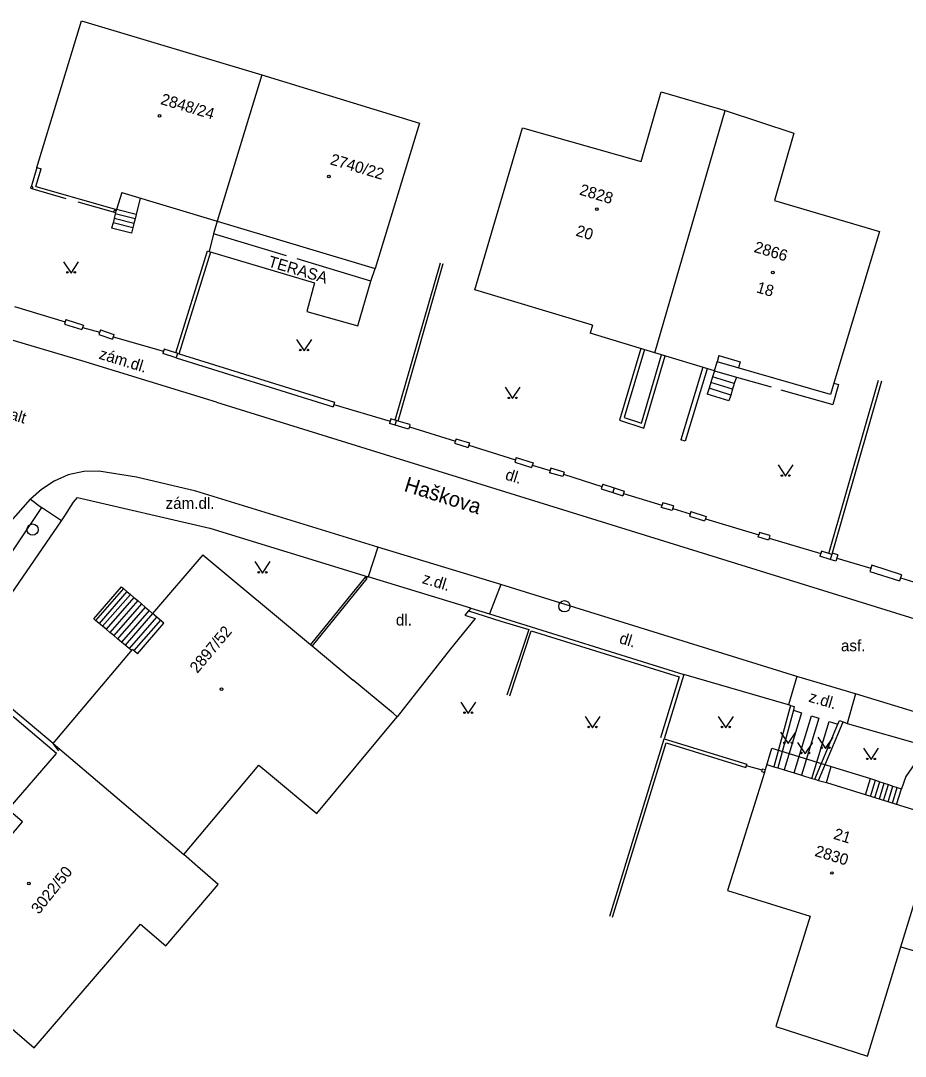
# Model space of a CAD drawing. Extents: x -584400 to -581602, y -1210894 to -1208793.
# Drawn here: x -583374.3 to -583315.8, y -1210241.3 to -1210172.9 of the extents above; entities that cross this region are included whole.
import ezdxf

# ---------------------------------------------------------------- set-up
doc = ezdxf.new("R2010")
doc.units = 0
for name, color, linetype in [('BUDOVY_MĚŘ', 7, 'Continuous'), ('BUDOVY_NEMĚŘ', 7, 'Continuous'), ('MAP_ZN_BP', 7, 'Continuous'), ('NÁZVY_ULIC_TOK_SMĚR', 7, 'Continuous'), ('POMOC_POPIS', 7, 'Continuous'), ('ROZHRANÍ_PLOCH', 7, 'Continuous'), ('ZN_BUDOV', 7, 'Continuous'), ('ZN_DOPLŇKOVÉ', 7, 'Continuous'), ('ZN_KULTUR', 7, 'Continuous'), ('Č_POPIS_EVID', 7, 'Continuous'), ('Č_POPIS_ORIENT', 7, 'Continuous')]:
    doc.layers.add(name, color=color, linetype=linetype)

msp = doc.modelspace()

# ---------------------------------------------------------------- linework, layer by layer
at = {"layer": 'BUDOVY_MĚŘ'}
for points in [[(-583373.21, -1210182.62), (-583370.25, -1210172.92), (-583358.34, -1210176.49)], [(-583358.34, -1210176.49), (-583361.3, -1210186.16)], [(-583358.34, -1210176.49), (-583347.94, -1210179.7), (-583350.85, -1210189.29)], [(-583344.27, -1210190.7), (-583341.12, -1210179.99), (-583333.3, -1210182.23), (-583331.96, -1210177.62), (-583327.74, -1210178.85)], [(-583332.4, -1210194.86), (-583327.74, -1210178.85)], [(-583327.74, -1210178.85), (-583323.22, -1210180.34), (-583324.48, -1210184.79), (-583317.56, -1210186.85), (-583320.57, -1210196.87)], [(-583373.27, -1210183.87), (-583372.91, -1210182.71)], [(-583373.21, -1210182.62), (-583372.91, -1210182.71)], [(-583373.27, -1210183.87), (-583367.94, -1210185.4)], [(-583367.59, -1210184.28), (-583367.94, -1210185.4)], [(-583367.59, -1210184.28), (-583361.3, -1210186.16), (-583350.85, -1210189.29)], [(-583336.5, -1210193.03), (-583344.27, -1210190.7)], [(-583336.5, -1210193.03), (-583336.66, -1210193.57)], [(-583328.45, -1210196.06), (-583332.4, -1210194.86), (-583336.66, -1210193.57)], [(-583328.45, -1210196.06), (-583328.27, -1210195.45)], [(-583320.78, -1210197.61), (-583328.27, -1210195.45)], [(-583320.57, -1210196.87), (-583320.78, -1210197.61)], [(-583362.23, -1210208.2), (-583365.57, -1210212.08)], [(-583362.23, -1210208.2), (-583355.13, -1210214.13), (-583355.01, -1210214.23), (-583352.3, -1210216.49)], [(-583366.55, -1210214.75), (-583364.81, -1210212.73), (-583365.57, -1210212.08)], [(-583371.74, -1210221.15), (-583372.12, -1210220.68), (-583366.89, -1210214.46)], [(-583366.55, -1210214.75), (-583366.89, -1210214.46)], [(-583349.4, -1210218.91), (-583349.67, -1210218.68), (-583349.79, -1210218.58), (-583352.3, -1210216.49)], [(-583372.12, -1210220.68), (-583363.49, -1210228), (-583358.54, -1210222.1), (-583357.77, -1210222.74), (-583354.7, -1210225.29), (-583349.4, -1210218.91)], [(-583325.14, -1210222.59), (-583325.08, -1210222.39), (-583324.67, -1210220.99), (-583320.74, -1210222.2)], [(-583381.23, -1210234.03), (-583381.71, -1210233.61), (-583381.27, -1210233.1), (-583381.14, -1210232.95), (-583376.38, -1210227.5), (-583375.91, -1210227.91), (-583374.15, -1210225.85), (-583375.1, -1210225.03), (-583371.91, -1210221.34)], [(-583321.06, -1210223.26), (-583320.74, -1210222.2)], [(-583325.14, -1210222.59), (-583327.58, -1210230.39), (-583322.13, -1210232.08), (-583324.4, -1210239.37), (-583318.34, -1210241.34), (-583317.13, -1210237.37), (-583316.15, -1210234.11)], [(-583321.06, -1210223.26), (-583315.6, -1210224.95), (-583313.53, -1210225.59), (-583313.22, -1210224.55), (-583309.9, -1210225.59), (-583308.77, -1210225.94)], [(-583316.15, -1210234.11), (-583313.53, -1210225.59)], [(-583316.15, -1210234.11), (-583304.56, -1210237.52)]]:
    msp.add_lwpolyline(points, dxfattribs=at)
at = {"layer": 'BUDOVY_NEMĚŘ'}
for points in [[(-583373.38, -1210240.79), (-583366.36, -1210232.6), (-583364.69, -1210234.04), (-583361.22, -1210230), (-583362.59, -1210228.79), (-583363.49, -1210228)], [(-583381.23, -1210234.03), (-583373.38, -1210240.79)]]:
    msp.add_lwpolyline(points, dxfattribs=at)
at = {"layer": 'MAP_ZN_BP'}
for centre, radius in [((-583373.48, -1210206.541), 0.375), ((-583373.48, -1210206.541), 0.0005), ((-583338.36, -1210211.611), 0.375), ((-583338.36, -1210211.611), 0.0005)]:
    msp.add_circle(centre, radius, dxfattribs=at)
at = {"layer": 'ROZHRANÍ_PLOCH'}
for points in [[(-583373.21, -1210182.62), (-583373.56, -1210183.83)], [(-583373.56, -1210183.83), (-583373.61, -1210183.99), (-583373.46, -1210184.03)], [(-583373.46, -1210184.03), (-583373.47, -1210183.92), (-583373.56, -1210183.83)], [(-583373.46, -1210184.03), (-583371.28, -1210184.66)], [(-583370.49, -1210184.88), (-583368.16, -1210185.55)], [(-583366.37, -1210184.65), (-583366.64, -1210185.72)], [(-583367.95, -1210185.45), (-583368.07, -1210185.45), (-583368.16, -1210185.55)], [(-583368.16, -1210185.55), (-583368, -1210185.6)], [(-583368, -1210185.6), (-583367.95, -1210185.45)], [(-583367.95, -1210185.45), (-583367.94, -1210185.4)], [(-583366.64, -1210185.72), (-583367.94, -1210185.4)], [(-583368.17, -1210186.27), (-583368.26, -1210186.62)], [(-583368.09, -1210185.98), (-583368.17, -1210186.27)], [(-583366.86, -1210186.6), (-583368.17, -1210186.27)], [(-583368.02, -1210185.69), (-583368.09, -1210185.98)], [(-583366.79, -1210186.31), (-583368.09, -1210185.98)], [(-583368, -1210185.6), (-583368.02, -1210185.69)], [(-583366.71, -1210186.01), (-583368.02, -1210185.69)], [(-583366.71, -1210186.01), (-583366.79, -1210186.31)], [(-583366.64, -1210185.72), (-583366.71, -1210186.01)], [(-583361.3, -1210186.16), (-583361.54, -1210186.99)], [(-583366.86, -1210186.6), (-583366.95, -1210186.95), (-583368.26, -1210186.62)], [(-583366.79, -1210186.31), (-583366.86, -1210186.6)], [(-583361.54, -1210186.99), (-583361.82, -1210188.16)], [(-583356.71, -1210188.45), (-583361.54, -1210186.99)], [(-583361.93, -1210188.13), (-583361.82, -1210188.16)], [(-583361.82, -1210188.16), (-583354.86, -1210190.23), (-583355.36, -1210192.13), (-583352, -1210193.09), (-583351.14, -1210190.13)], [(-583351.14, -1210190.13), (-583356.01, -1210188.66)], [(-583351.14, -1210190.13), (-583350.85, -1210189.29)], [(-583361.33, -1210198.12), (-583370.23, -1210195.4), (-583378.87, -1210192.84), (-583379.12, -1210192.72)], [(-583333.32, -1210194.58), (-583334.73, -1210199.31), (-583333.11, -1210199.83), (-583331.7, -1210195.07)], [(-583333.07, -1210194.65), (-583334.41, -1210199.14), (-583333.28, -1210199.5), (-583331.95, -1210195)], [(-583328.16, -1210195.05), (-583328.27, -1210195.45)], [(-583328.16, -1210195.05), (-583326.75, -1210195.45), (-583326.87, -1210195.86)], [(-583329.22, -1210195.82), (-583330.67, -1210200.61)], [(-583328.93, -1210195.91), (-583330.38, -1210200.69), (-583330.67, -1210200.61)], [(-583328.57, -1210196.44), (-583328.69, -1210196.82)], [(-583328.45, -1210196.06), (-583328.57, -1210196.44)], [(-583327.14, -1210196.89), (-583328.57, -1210196.44)], [(-583328.45, -1210196.06), (-583327, -1210196.47)], [(-583327, -1210196.47), (-583327.14, -1210196.89)], [(-583327, -1210196.47), (-583324.7, -1210197.12)], [(-583328.81, -1210197.2), (-583328.93, -1210197.59)], [(-583328.69, -1210196.82), (-583328.81, -1210197.2)], [(-583327.38, -1210197.66), (-583328.81, -1210197.2)], [(-583327.26, -1210197.27), (-583328.69, -1210196.82)], [(-583327.14, -1210196.89), (-583327.26, -1210197.27)], [(-583320.57, -1210196.87), (-583320.25, -1210196.96), (-583320.63, -1210198.28)], [(-583327.38, -1210197.66), (-583327.5, -1210198.04), (-583328.93, -1210197.59)], [(-583327.26, -1210197.27), (-583327.38, -1210197.66)], [(-583324.06, -1210197.3), (-583320.63, -1210198.28)], [(-583361.33, -1210198.12), (-583303.79, -1210215.98), (-583292.68, -1210219.26)], [(-583350.69, -1210207.7), (-583362.71, -1210204.01), (-583366.63, -1210203.08), (-583369.1, -1210202.69), (-583370.1, -1210202.7), (-583371.14, -1210202.92), (-583372.05, -1210203.34), (-583372.89, -1210203.9), (-583373.61, -1210204.54)], [(-583378.77, -1210210.9), (-583377.77, -1210209.46), (-583376.7, -1210208.07), (-583375.56, -1210206.73), (-583373.61, -1210204.54)], [(-583373.61, -1210204.54), (-583372.89, -1210205.09)], [(-583372.89, -1210205.09), (-583376.04, -1210209.75), (-583379.2, -1210214.08)], [(-583371.58, -1210205.96), (-583372.89, -1210205.09)], [(-583350.69, -1210207.7), (-583351.32, -1210209.66)], [(-583342.56, -1210210.16), (-583350.69, -1210207.7)], [(-583344.53, -1210211.73), (-583351.32, -1210209.66)], [(-583342.56, -1210210.16), (-583343.3, -1210212.11)], [(-583323.02, -1210216.24), (-583342.56, -1210210.16)], [(-583369.32, -1210212.54), (-583369.44, -1210212.44), (-583367.61, -1210210.32), (-583367.48, -1210210.44)], [(-583367.48, -1210210.44), (-583369.32, -1210212.54)], [(-583367.25, -1210210.63), (-583369.09, -1210212.74)], [(-583367.02, -1210210.83), (-583368.86, -1210212.93)], [(-583367.48, -1210210.44), (-583367.25, -1210210.63)], [(-583367.25, -1210210.63), (-583367.02, -1210210.83)], [(-583367.02, -1210210.83), (-583366.79, -1210211.02)], [(-583366.79, -1210211.02), (-583368.63, -1210213.12)], [(-583366.54, -1210211.23), (-583368.38, -1210213.33)], [(-583366.28, -1210211.45), (-583368.12, -1210213.54)], [(-583366.79, -1210211.02), (-583366.54, -1210211.23)], [(-583366.54, -1210211.23), (-583366.28, -1210211.45)], [(-583366.28, -1210211.45), (-583366.04, -1210211.67)], [(-583366.04, -1210211.67), (-583367.87, -1210213.75)], [(-583365.79, -1210211.89), (-583367.62, -1210213.97)], [(-583365.79, -1210211.89), (-583365.57, -1210212.08), (-583367.37, -1210214.18)], [(-583366.04, -1210211.67), (-583365.79, -1210211.89)], [(-583344.69, -1210211.91), (-583344.94, -1210212.2), (-583344.25, -1210212.42), (-583345.89, -1210214.41), (-583349.4, -1210218.91)], [(-583344.53, -1210211.73), (-583344.69, -1210211.91)], [(-583369.09, -1210212.74), (-583369.32, -1210212.54)], [(-583368.86, -1210212.93), (-583369.09, -1210212.74)], [(-583368.63, -1210213.12), (-583368.86, -1210212.93)], [(-583365.29, -1210212.32), (-583367.11, -1210214.39)], [(-583365.04, -1210212.53), (-583366.8, -1210214.54)], [(-583368.38, -1210213.33), (-583368.63, -1210213.12)], [(-583368.12, -1210213.54), (-583368.38, -1210213.33)], [(-583367.87, -1210213.75), (-583368.12, -1210213.54)], [(-583367.62, -1210213.97), (-583367.87, -1210213.75)], [(-583367.37, -1210214.18), (-583367.62, -1210213.97)], [(-583367.11, -1210214.39), (-583367.37, -1210214.18)], [(-583366.95, -1210214.53), (-583367.11, -1210214.39)], [(-583323.56, -1210218.13), (-583330.48, -1210216.11)], [(-583323.02, -1210216.24), (-583323.56, -1210218.13)], [(-583319.13, -1210217.39), (-583323.02, -1210216.24)], [(-583319.13, -1210217.39), (-583319.68, -1210219.35)], [(-583311.06, -1210219.86), (-583319.13, -1210217.39)], [(-583323.44, -1210218.16), (-583323.56, -1210218.13)], [(-583323.24, -1210218.48), (-583322.71, -1210218.64), (-583323.85, -1210222.42)], [(-583323.18, -1210222.62), (-583322.04, -1210218.85), (-583321.56, -1210219.01), (-583322.7, -1210222.77)], [(-583322.02, -1210222.98), (-583320.88, -1210219.21), (-583320.3, -1210219.4)], [(-583319.95, -1210219.25), (-583319.68, -1210219.35)], [(-583319.68, -1210219.35), (-583314.43, -1210220.85)], [(-583314.43, -1210220.85), (-583315.82, -1210222.86), (-583316.1, -1210223.68)], [(-583324.99, -1210222.07), (-583324.53, -1210222.21)], [(-583324.53, -1210222.21), (-583324.27, -1210222.29)], [(-583324.27, -1210222.29), (-583323.85, -1210222.42)], [(-583323.85, -1210222.42), (-583323.18, -1210222.62)], [(-583323.18, -1210222.62), (-583322.7, -1210222.77)], [(-583322.7, -1210222.77), (-583322.02, -1210222.98), (-583321.83, -1210223.03)], [(-583321.83, -1210223.03), (-583321.57, -1210223.11)], [(-583321.57, -1210223.11), (-583321.06, -1210223.26)]]:
    msp.add_lwpolyline(points, dxfattribs=at)
at = {"layer": 'ZN_BUDOV'}
for centre in [(-583365.09, -1210179.2), (-583353.91, -1210183.21), (-583336.21, -1210185.37), (-583324.59, -1210189.56), (-583361.01, -1210217.09), (-583320.69, -1210229.23), (-583373.72, -1210229.92)]:
    msp.add_circle(centre, 0.0875, dxfattribs=at)
at = {"layer": 'ZN_DOPLŇKOVÉ'}
for points in [[(-583364.02, -1210194.86), (-583361.93, -1210188.13)], [(-583363.81, -1210194.93), (-583361.72, -1210188.19)], [(-583349.54, -1210199.31), (-583346.55, -1210188.92)], [(-583349.35, -1210199.37), (-583346.36, -1210188.97)], [(-583374.68, -1210191.8), (-583371.32, -1210192.81)], [(-583371.32, -1210192.81), (-583371.37, -1210192.96), (-583370.23, -1210193.33)], [(-583371.28, -1210192.66), (-583371.32, -1210192.81)], [(-583371.28, -1210192.66), (-583370.13, -1210193.03), (-583370.23, -1210193.33)], [(-583370.18, -1210193.18), (-583369.05, -1210193.5)], [(-583369, -1210193.35), (-583369.1, -1210193.65), (-583368.21, -1210193.96)], [(-583369, -1210193.35), (-583368.11, -1210193.66), (-583368.16, -1210193.81)], [(-583368.16, -1210193.81), (-583368.21, -1210193.96)], [(-583368.16, -1210193.81), (-583364.83, -1210194.76)], [(-583364.83, -1210194.76), (-583364.88, -1210194.91)], [(-583364, -1210195.19), (-583364.88, -1210194.91)], [(-583364.02, -1210194.86), (-583364.79, -1210194.61), (-583364.83, -1210194.76)], [(-583363.91, -1210194.89), (-583364.02, -1210194.86)], [(-583363.91, -1210194.89), (-583364, -1210195.19)], [(-583363.91, -1210194.89), (-583363.91, -1210194.9), (-583363.81, -1210194.93)], [(-583363.81, -1210194.93), (-583353.55, -1210198.13)], [(-583364, -1210195.19), (-583353.64, -1210198.42)], [(-583320.9, -1210208.12), (-583317.61, -1210196.68)], [(-583317.42, -1210196.73), (-583320.68, -1210208.1)], [(-583353.55, -1210198.13), (-583353.64, -1210198.42)], [(-583353.59, -1210198.28), (-583349.87, -1210199.38)], [(-583349.54, -1210199.31), (-583349.83, -1210199.23), (-583349.92, -1210199.54)], [(-583349.53, -1210199.65), (-583349.92, -1210199.54)], [(-583349.44, -1210199.34), (-583349.54, -1210199.31)], [(-583349.53, -1210199.65), (-583349.44, -1210199.34)], [(-583348.6, -1210199.75), (-583348.65, -1210199.9), (-583349.53, -1210199.65)], [(-583349.35, -1210199.37), (-583349.44, -1210199.34)], [(-583348.56, -1210199.6), (-583349.35, -1210199.37)], [(-583348.56, -1210199.6), (-583348.6, -1210199.75)], [(-583348.6, -1210199.75), (-583345.56, -1210200.69)], [(-583345.52, -1210200.54), (-583345.56, -1210200.69)], [(-583345.52, -1210200.54), (-583344.63, -1210200.82), (-583344.68, -1210200.97)], [(-583345.56, -1210200.69), (-583345.61, -1210200.84), (-583344.72, -1210201.12)], [(-583344.68, -1210200.97), (-583344.72, -1210201.12)], [(-583344.68, -1210200.97), (-583341.59, -1210201.93)], [(-583341.59, -1210201.93), (-583341.64, -1210202.08), (-583340.53, -1210202.44)], [(-583341.54, -1210201.77), (-583341.59, -1210201.93)], [(-583341.54, -1210201.77), (-583340.43, -1210202.13), (-583340.53, -1210202.44)], [(-583340.48, -1210202.28), (-583339.31, -1210202.64)], [(-583338.38, -1210202.74), (-583339.26, -1210202.49), (-583339.35, -1210202.79)], [(-583338.38, -1210202.74), (-583338.47, -1210203.04), (-583339.35, -1210202.79)], [(-583338.42, -1210202.89), (-583335.88, -1210203.69)], [(-583335.83, -1210203.54), (-583335.93, -1210203.85), (-583335.17, -1210204.1)], [(-583335.83, -1210203.54), (-583335.07, -1210203.79)], [(-583335.07, -1210203.79), (-583335.17, -1210204.1)], [(-583335.07, -1210203.79), (-583334.41, -1210204), (-583334.51, -1210204.31)], [(-583371.35, -1210205.63), (-583370.77, -1210204.74)], [(-583370.77, -1210204.74), (-583370.52, -1210204.42), (-583361.78, -1210206.44), (-583351.32, -1210209.66)], [(-583335.17, -1210204.1), (-583334.51, -1210204.31)], [(-583334.46, -1210204.16), (-583331.92, -1210204.93)], [(-583331.15, -1210204.98), (-583331.87, -1210204.77), (-583331.96, -1210205.08)], [(-583331.15, -1210204.98), (-583331.24, -1210205.29), (-583331.96, -1210205.08)], [(-583331.19, -1210205.14), (-583330.06, -1210205.49)], [(-583330.02, -1210205.34), (-583330.11, -1210205.65), (-583329.1, -1210205.97)], [(-583330.02, -1210205.34), (-583329, -1210205.67), (-583329.05, -1210205.82)], [(-583378.2, -1210215.58), (-583371.58, -1210205.96)], [(-583371.58, -1210205.96), (-583371.35, -1210205.63)], [(-583329.05, -1210205.82), (-583329.1, -1210205.97)], [(-583329.05, -1210205.82), (-583325.53, -1210206.88)], [(-583324.79, -1210206.94), (-583325.48, -1210206.73), (-583325.53, -1210206.88)], [(-583325.53, -1210206.88), (-583325.58, -1210207.03)], [(-583324.84, -1210207.1), (-583324.88, -1210207.25), (-583325.58, -1210207.03)], [(-583324.79, -1210206.94), (-583324.84, -1210207.1)], [(-583324.84, -1210207.1), (-583321.43, -1210208.12)], [(-583321.43, -1210208.12), (-583321.49, -1210208.29)], [(-583320.9, -1210208.12), (-583321.38, -1210207.96), (-583321.43, -1210208.12)], [(-583320.71, -1210208.18), (-583320.9, -1210208.12)], [(-583320.68, -1210208.1), (-583320.71, -1210208.18)], [(-583320.3, -1210208.22), (-583320.68, -1210208.1)], [(-583320.82, -1210208.51), (-583321.49, -1210208.29)], [(-583320.71, -1210208.18), (-583320.82, -1210208.51)], [(-583320.3, -1210208.22), (-583320.44, -1210208.63), (-583320.82, -1210208.51)], [(-583320.37, -1210208.42), (-583318.12, -1210209.1)], [(-583318.06, -1210208.9), (-583318.19, -1210209.31), (-583316.23, -1210209.93)], [(-583316.1, -1210209.52), (-583318.06, -1210208.9)], [(-583316.1, -1210209.52), (-583316.23, -1210209.93)], [(-583351.51, -1210209.69), (-583355.13, -1210214.13)], [(-583351.51, -1210209.69), (-583351.4, -1210209.78), (-583355.01, -1210214.23)], [(-583351.51, -1210209.69), (-583351.32, -1210209.66)], [(-583316.16, -1210209.73), (-583315.02, -1210210.09)], [(-583344.69, -1210211.91), (-583342.56, -1210212.6), (-583340.72, -1210213.15), (-583342.16, -1210217.48)], [(-583344.53, -1210211.73), (-583343.3, -1210212.11), (-583330.48, -1210216.11), (-583331.77, -1210220.37)], [(-583341.97, -1210217.53), (-583340.56, -1210213.23), (-583330.79, -1210216.28)], [(-583372.12, -1210220.68), (-583378.2, -1210215.58)], [(-583371.91, -1210221.34), (-583378.28, -1210215.93)], [(-583330.79, -1210216.28), (-583332.01, -1210220.3)], [(-583323.44, -1210218.16), (-583324.53, -1210222.21)], [(-583323.44, -1210218.16), (-583323.18, -1210218.23), (-583323.24, -1210218.48), (-583324.27, -1210222.29)], [(-583321.83, -1210223.03), (-583320.3, -1210219.4), (-583320.2, -1210219.15), (-583319.95, -1210219.25)], [(-583321.57, -1210223.11), (-583319.95, -1210219.25)], [(-583335.37, -1210232.09), (-583331.77, -1210220.37)], [(-583331.77, -1210220.37), (-583326.31, -1210222.05)], [(-583335.18, -1210232.15), (-583331.64, -1210220.62), (-583326.37, -1210222.25)], [(-583326.37, -1210222.25), (-583326.31, -1210222.05)], [(-583325.31, -1210222.44), (-583326.34, -1210222.15)], [(-583325.33, -1210222.53), (-583325.28, -1210222.34), (-583325.08, -1210222.39)], [(-583325.33, -1210222.53), (-583325.14, -1210222.59)], [(-583320.74, -1210222.2), (-583319.17, -1210222.68), (-583318.15, -1210222.99)], [(-583318.48, -1210224.06), (-583318.15, -1210222.99)], [(-583318.15, -1210222.99), (-583317.81, -1210223.1)], [(-583318.14, -1210224.17), (-583317.81, -1210223.1)], [(-583317.85, -1210224.25), (-583317.52, -1210223.2)], [(-583317.81, -1210223.1), (-583317.52, -1210223.2)], [(-583317.52, -1210223.2), (-583317.24, -1210223.29)], [(-583317.56, -1210224.34), (-583317.24, -1210223.29)], [(-583317.28, -1210224.43), (-583316.95, -1210223.39)], [(-583317.24, -1210223.29), (-583316.95, -1210223.39)], [(-583316.99, -1210224.52), (-583316.67, -1210223.49)], [(-583316.95, -1210223.39), (-583316.67, -1210223.49)], [(-583316.7, -1210224.61), (-583316.39, -1210223.58)], [(-583316.67, -1210223.49), (-583316.39, -1210223.58)], [(-583316.42, -1210224.7), (-583316.1, -1210223.68)], [(-583316.39, -1210223.58), (-583316.1, -1210223.68)]]:
    msp.add_lwpolyline(points, dxfattribs=at)
at = {"layer": 'ZN_KULTUR'}
for points in [[(-583371.44, -1210188.85), (-583370.94, -1210189.6), (-583370.44, -1210188.85)], [(-583356.05, -1210193.98), (-583355.55, -1210194.73), (-583355.05, -1210193.98)], [(-583342.28, -1210197.14), (-583341.78, -1210197.89), (-583341.28, -1210197.14)], [(-583324.25, -1210202.27), (-583323.75, -1210203.02), (-583323.25, -1210202.27)], [(-583358.8, -1210208.66), (-583358.3, -1210209.41), (-583357.8, -1210208.66)], [(-583345.21, -1210217.94), (-583344.71, -1210218.69), (-583344.21, -1210217.94)], [(-583337, -1210218.88), (-583336.5, -1210219.63), (-583336, -1210218.88)], [(-583328.2, -1210218.88), (-583327.7, -1210219.63), (-583327.2, -1210218.88)], [(-583324.08, -1210219.93), (-583323.58, -1210220.68), (-583323.08, -1210219.93)], [(-583321.62, -1210220.25), (-583321.12, -1210221), (-583320.62, -1210220.25)], [(-583322.96, -1210220.6), (-583322.46, -1210221.35), (-583321.96, -1210220.6)], [(-583318.61, -1210220.99), (-583318.11, -1210221.74), (-583317.61, -1210220.99)]]:
    msp.add_lwpolyline(points, dxfattribs=at)
for centre in [(-583371.19, -1210189.55), (-583370.69, -1210189.55), (-583355.8, -1210194.68), (-583355.3, -1210194.68), (-583342.03, -1210197.84), (-583341.53, -1210197.84), (-583324, -1210202.97), (-583323.5, -1210202.97), (-583358.55, -1210209.36), (-583358.05, -1210209.36), (-583344.96, -1210218.64), (-583344.46, -1210218.64), (-583336.75, -1210219.58), (-583336.25, -1210219.58), (-583327.95, -1210219.58), (-583327.45, -1210219.58), (-583323.83, -1210220.63), (-583323.33, -1210220.63), (-583321.37, -1210220.95), (-583320.87, -1210220.95), (-583322.71, -1210221.3), (-583322.21, -1210221.3), (-583318.36, -1210221.69), (-583317.86, -1210221.69)]:
    msp.add_circle(centre, 0.05, dxfattribs=at)

# ---------------------------------------------------------------- texts
at = {"layer": 'NÁZVY_ULIC_TOK_SMĚR'}
msp.add_text('Haškova', height=1, rotation=342.48902, dxfattribs=at).set_placement((-583349.01, -1210203.98))
at = {"layer": 'POMOC_POPIS'}
for s, rotation, p in [('TERASA', 343.46368, (-583357.98, -1210189.15)), ('zám.dl.', 342.89622, (-583369.15, -1210195.24)), ('asfalt', 342.93415, (-583376.33, -1210198.84)), ('dl.', 342.9711, (-583342.32, -1210203.22)), ('z.dl.', 343.04565, (-583347.8, -1210210.07)), ('dl.', 342.67145, (-583334.79, -1210214.03)), ('z.dl.', 343.53077, (-583322.28, -1210217.9))]:
    msp.add_text(s, height=0.75, rotation=rotation, dxfattribs=at).set_placement(p)
for s, p in [('zám.dl.', (-583364.7, -1210205.17)), ('dl.', (-583349.49, -1210212.88)), ('asf.', (-583320.1, -1210214.58))]:
    msp.add_text(s, height=0.75, dxfattribs=at).set_placement(p)
at = {"layer": 'Č_POPIS_EVID'}
for s, rotation, p in [('2828', 343.30754, (-583337.42, -1210184.4)), ('20', 343.30416, (-583337.66, -1210187.11)), ('2866', 343.30754, (-583325.89, -1210188.19)), ('18', 343.93946, (-583325.73, -1210190.86)), ('21', 342.91203, (-583320.64, -1210226.96)), ('2830', 342.91203, (-583321.88, -1210228.09))]:
    msp.add_text(s, height=0.75, rotation=rotation, dxfattribs=at).set_placement(p)
at = {"layer": 'Č_POPIS_ORIENT'}
for s, rotation, p in [('2848/24', 343.34691, (-583365.08, -1210178.42)), ('2740/22', 343.34691, (-583353.88, -1210182.4)), ('2897/52', 50.00988, (-583362.6, -1210216.08)), ('3022/50', 51.51515, (-583373.06, -1210232))]:
    msp.add_text(s, height=0.75, rotation=rotation, dxfattribs=at).set_placement(p)

doc.saveas('drawing.dxf')
